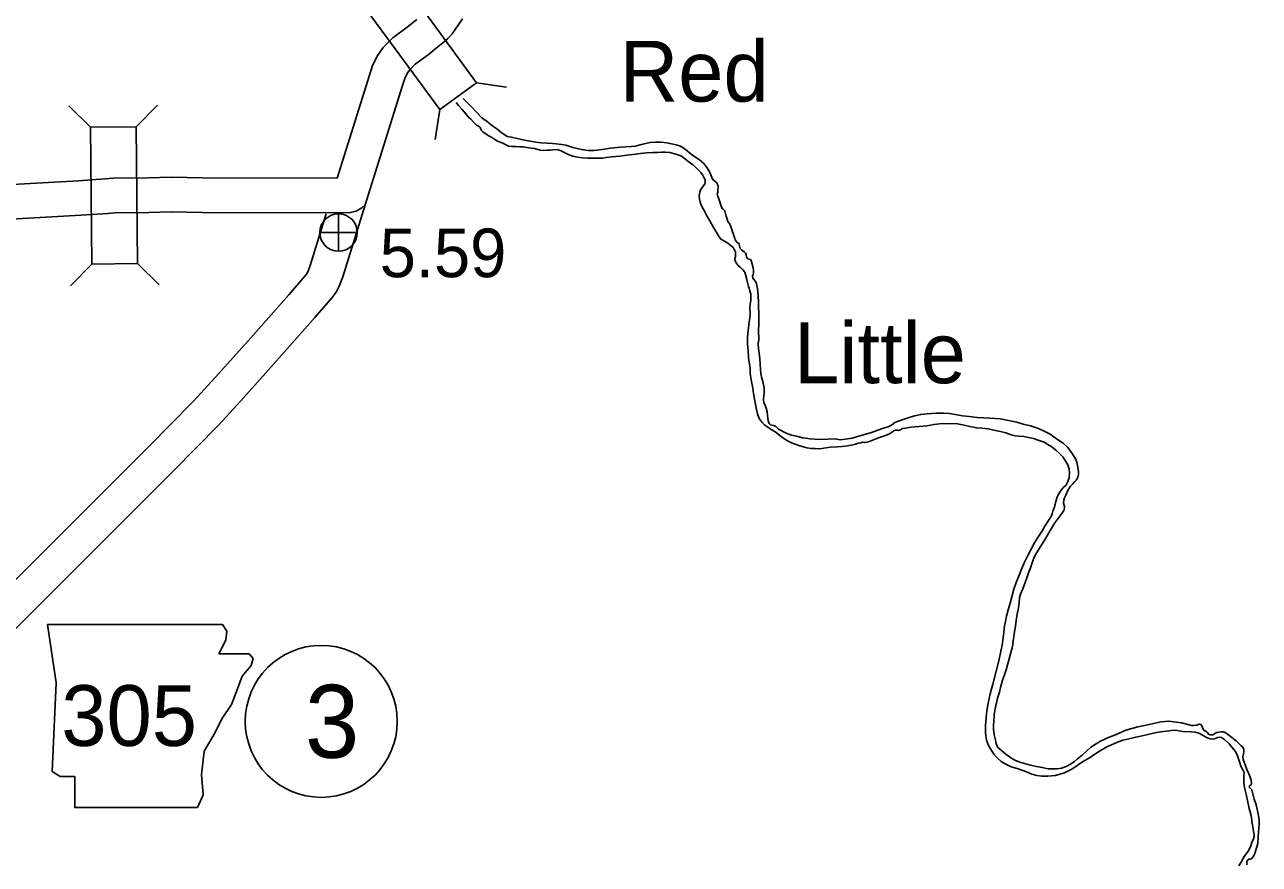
# Model space of a CAD drawing. Extents: x -939622 to -934222, y 1383701 to 1385301.
# Drawn here: x -936353.15 to -936320.99, y 1384625.94 to 1384647.82 of the extents above; entities that cross this region are included whole.
import ezdxf

# ---------------------------------------------------------------- set-up
doc = ezdxf.new("R2010")
doc.units = 0
for name, color, linetype in [('10', 7, 'Continuous'), ('20', 7, 'Continuous'), ('21', 7, 'Continuous'), ('24', 7, 'Continuous'), ('25', 7, 'Continuous'), ('26', 7, 'Continuous'), ('27', 7, 'Continuous'), ('9', 7, 'Continuous')]:
    doc.layers.add(name, color=color, linetype=linetype)

msp = doc.modelspace()

# ---------------------------------------------------------------- linework, layer by layer
at = {"layer": '10'}
for points in [[(-936342.931, 1384647.953), (-936343.184, 1384647.751), (-936343.56, 1384647.476), (-936343.811, 1384647.224), (-936343.951, 1384647.023), (-936344.085, 1384646.752), (-936344.165, 1384646.502), (-936345.005, 1384643.816)], [(-936341.746, 1384647.972), (-936341.914, 1384647.716), (-936342.016, 1384647.581), (-936342.124, 1384647.458), (-936342.263, 1384647.333), (-936342.373, 1384647.248), (-936342.637, 1384647.036), (-936342.972, 1384646.791), (-936343.117, 1384646.645), (-936343.174, 1384646.564), (-936343.249, 1384646.413), (-936343.307, 1384646.231), (-936344.278, 1384643.122)], [(-936345.005, 1384643.816), (-936348.504, 1384643.824), (-936349.334, 1384643.843), (-936349.934, 1384643.825), (-936350.845, 1384643.817), (-936351.053, 1384643.799), (-936351.743, 1384643.749), (-936356.435, 1384643.488)], [(-936356.673, 1384628.805), (-936349.283, 1384636.183), (-936348.094, 1384637.389), (-936347.517, 1384638.021), (-936346.647, 1384638.99), (-936345.586, 1384640.188), (-936345.137, 1384640.707), (-936345.038, 1384640.847), (-936344.952, 1384641.009), (-936344.862, 1384641.246), (-936344.278, 1384643.122)], [(-936344.278, 1384643.122), (-936344.368, 1384643.043), (-936344.511, 1384642.956), (-936344.691, 1384642.915), (-936348.515, 1384642.924), (-936349.331, 1384642.942), (-936349.917, 1384642.925), (-936350.8, 1384642.918), (-936350.98, 1384642.901), (-936351.686, 1384642.851), (-936356.392, 1384642.589)], [(-936359.6, 1384626.147), (-936357.77, 1384628.912), (-936357.687, 1384629.04), (-936357.56, 1384629.18), (-936357.317, 1384629.434), (-936349.921, 1384636.817), (-936348.747, 1384638.008), (-936348.184, 1384638.625), (-936347.319, 1384639.589), (-936346.263, 1384640.781), (-936345.846, 1384641.262), (-936345.807, 1384641.318), (-936345.773, 1384641.382), (-936345.712, 1384641.541), (-936345.292, 1384642.892)]]:
    msp.add_lwpolyline(points, dxfattribs=at)
at = {"layer": '20'}
for p, q in [((-936341.378, 1384646.307), (-936340.595, 1384646.186)), ((-936351.432, 1384645.144), (-936351.996, 1384645.7)), ((-936350.244, 1384645.155), (-936349.688, 1384645.72)), ((-936342.337, 1384645.605), (-936342.457, 1384644.823)), ((-936351.401, 1384641.581), (-936351.956, 1384641.016)), ((-936350.213, 1384641.591), (-936349.648, 1384641.036))]:
    msp.add_line(p, q, dxfattribs=at)
for points in [[(-936344.442, 1384648.481), (-936342.337, 1384645.605), (-936341.378, 1384646.307), (-936343.484, 1384649.183)], [(-936350.213, 1384641.591), (-936350.244, 1384645.155), (-936351.432, 1384645.144), (-936351.401, 1384641.581)]]:
    msp.add_lwpolyline(points, close=True, dxfattribs=at)
at = {"layer": '21'}
msp.add_lwpolyline([(-936352.555, 1384632.189), (-936352.327, 1384630.666), (-936352.428, 1384628.357), (-936352.225, 1384628.23), (-936351.844, 1384628.23), (-936351.844, 1384627.418), (-936348.647, 1384627.418), (-936348.495, 1384627.748), (-936348.545, 1384628.28), (-936348.469, 1384628.89), (-936348.19, 1384629.372), (-936348.012, 1384629.727), (-936347.759, 1384630.108), (-936347.606, 1384630.514), (-936347.48, 1384630.844), (-936347.251, 1384631.123), (-936347.2, 1384631.3), (-936347.302, 1384631.427), (-936348.089, 1384631.427), (-936347.911, 1384631.782), (-936347.886, 1384632.011), (-936347.991, 1384632.186)], close=True, dxfattribs=at)
at = {"layer": '26'}
for p, q in [((-936344.973, 1384641.915), (-936344.973, 1384642.89)), ((-936345.461, 1384642.402), (-936344.486, 1384642.402))]:
    msp.add_line(p, q, dxfattribs=at)
msp.add_circle((-936344.973, 1384642.402), 0.487, dxfattribs=at)
at = {"layer": '27'}
msp.add_circle((-936345.422, 1384629.665), 1.98, dxfattribs=at)
at = {"layer": '9'}
for points in [[(-936341.908, 1384645.793), (-936341.843, 1384645.715), (-936341.756, 1384645.607), (-936341.659, 1384645.492), (-936341.594, 1384645.419), (-936341.526, 1384645.355), (-936341.455, 1384645.278), (-936341.408, 1384645.226), (-936341.378, 1384645.202), (-936341.311, 1384645.168), (-936341.283, 1384645.136), (-936341.247, 1384645.059), (-936341.201, 1384645.018), (-936341.057, 1384644.923), (-936340.938, 1384644.854), (-936340.846, 1384644.791), (-936340.764, 1384644.754), (-936340.691, 1384644.732), (-936340.597, 1384644.675), (-936340.548, 1384644.649), (-936340.457, 1384644.64), (-936340.355, 1384644.646), (-936340.262, 1384644.637), (-936340.16, 1384644.634), (-936340.021, 1384644.611), (-936339.87, 1384644.588), (-936339.716, 1384644.55), (-936339.629, 1384644.544), (-936339.548, 1384644.546), (-936339.452, 1384644.552), (-936339.389, 1384644.56), (-936339.317, 1384644.562), (-936339.248, 1384644.555), (-936339.172, 1384644.531), (-936339.004, 1384644.442), (-936338.865, 1384644.395), (-936338.747, 1384644.369), (-936338.614, 1384644.351), (-936338.485, 1384644.343), (-936338.301, 1384644.337), (-936338.097, 1384644.343), (-936338.002, 1384644.358), (-936337.855, 1384644.371), (-936337.648, 1384644.392), (-936337.463, 1384644.416), (-936337.31, 1384644.436), (-936337.107, 1384644.463), (-936336.948, 1384644.479), (-936336.789, 1384644.487), (-936336.663, 1384644.491)], [(-936341.724, 1384645.895), (-936341.62, 1384645.788), (-936341.506, 1384645.68), (-936341.381, 1384645.537), (-936341.236, 1384645.393), (-936341.101, 1384645.292), (-936340.975, 1384645.19), (-936340.852, 1384645.101), (-936340.732, 1384645.008), (-936340.668, 1384644.962), (-936340.582, 1384644.907), (-936340.465, 1384644.886), (-936340.323, 1384644.855), (-936340.208, 1384644.825), (-936340.087, 1384644.804), (-936339.981, 1384644.783), (-936339.83, 1384644.755), (-936339.695, 1384644.738), (-936339.541, 1384644.727), (-936339.403, 1384644.719), (-936339.301, 1384644.716), (-936339.159, 1384644.697), (-936339.05, 1384644.676), (-936338.865, 1384644.621), (-936338.642, 1384644.567), (-936338.476, 1384644.542), (-936338.319, 1384644.541), (-936338.11, 1384644.565), (-936337.892, 1384644.602), (-936337.628, 1384644.628), (-936337.352, 1384644.642)], [(-936337.352, 1384644.642), (-936337.248, 1384644.657), (-936337.111, 1384644.691), (-936336.979, 1384644.719), (-936336.857, 1384644.747), (-936336.716, 1384644.757), (-936336.569, 1384644.756), (-936336.421, 1384644.736), (-936336.301, 1384644.716), (-936336.177, 1384644.689), (-936336.064, 1384644.65), (-936335.976, 1384644.602), (-936335.742, 1384644.413), (-936335.644, 1384644.353), (-936335.568, 1384644.295), (-936335.469, 1384644.21), (-936335.4, 1384644.122), (-936335.328, 1384644.016), (-936335.274, 1384643.906)], [(-936336.663, 1384644.491), (-936336.561, 1384644.497), (-936336.462, 1384644.497), (-936336.345, 1384644.485), (-936336.221, 1384644.453), (-936336.121, 1384644.423), (-936336.023, 1384644.381), (-936335.925, 1384644.305), (-936335.836, 1384644.239), (-936335.756, 1384644.175), (-936335.676, 1384644.102), (-936335.589, 1384644.017), (-936335.537, 1384643.965), (-936335.493, 1384643.906), (-936335.468, 1384643.855), (-936335.426, 1384643.778), (-936335.421, 1384643.709), (-936335.432, 1384643.664), (-936335.481, 1384643.599), (-936335.513, 1384643.559), (-936335.545, 1384643.513), (-936335.561, 1384643.452), (-936335.576, 1384643.361), (-936335.568, 1384643.274), (-936335.55, 1384643.193), (-936335.515, 1384643.095), (-936335.451, 1384642.973), (-936335.381, 1384642.84), (-936335.299, 1384642.707), (-936335.201, 1384642.532), (-936335.116, 1384642.396), (-936335.071, 1384642.316), (-936335.021, 1384642.237), (-936334.835, 1384642.125), (-936334.746, 1384642.058), (-936334.696, 1384642.011), (-936334.671, 1384641.979), (-936334.649, 1384641.938), (-936334.636, 1384641.899), (-936334.631, 1384641.845), (-936334.632, 1384641.778), (-936334.649, 1384641.721), (-936334.648, 1384641.688), (-936334.631, 1384641.649), (-936334.603, 1384641.599), (-936334.565, 1384641.546), (-936334.513, 1384641.496), (-936334.457, 1384641.449), (-936334.436, 1384641.426), (-936334.405, 1384641.388), (-936334.392, 1384641.367), (-936334.369, 1384641.311), (-936334.343, 1384641.215), (-936334.325, 1384641.134), (-936334.308, 1384641.065), (-936334.291, 1384641), (-936334.275, 1384640.955), (-936334.255, 1384640.886), (-936334.234, 1384640.8), (-936334.232, 1384640.703), (-936334.235, 1384640.631), (-936334.248, 1384640.54), (-936334.254, 1384640.438), (-936334.252, 1384640.281), (-936334.261, 1384640.182), (-936334.279, 1384640.07), (-936334.293, 1384639.928), (-936334.313, 1384639.783), (-936334.321, 1384639.65), (-936334.316, 1384639.493), (-936334.303, 1384639.331), (-936334.291, 1384639.136), (-936334.268, 1384638.968), (-936334.253, 1384638.857), (-936334.249, 1384638.725), (-936334.219, 1384638.524), (-936334.181, 1384638.344), (-936334.165, 1384638.209), (-936334.136, 1384638.063), (-936334.111, 1384637.922), (-936334.086, 1384637.79), (-936334.059, 1384637.676), (-936334.011, 1384637.557), (-936333.941, 1384637.454), (-936333.877, 1384637.393), (-936333.784, 1384637.32), (-936333.681, 1384637.26), (-936333.601, 1384637.205), (-936333.475, 1384637.113), (-936333.371, 1384637.035), (-936333.258, 1384636.969), (-936333.169, 1384636.926), (-936333.075, 1384636.887), (-936332.981, 1384636.856), (-936332.893, 1384636.829), (-936332.772, 1384636.793), (-936332.663, 1384636.776), (-936332.558, 1384636.779), (-936332.444, 1384636.77), (-936332.16, 1384636.812), (-936331.986, 1384636.814)], [(-936335.274, 1384643.906), (-936335.241, 1384643.808), (-936335.207, 1384643.77), (-936335.173, 1384643.744), (-936335.136, 1384643.712), (-936335.108, 1384643.679), (-936335.079, 1384643.608), (-936335.084, 1384643.56), (-936335.088, 1384643.514), (-936335.096, 1384643.457), (-936335.106, 1384643.402), (-936335.095, 1384643.348), (-936335.057, 1384643.253), (-936335.03, 1384643.179), (-936335.011, 1384643.116), (-936335, 1384643.071), (-936334.981, 1384643.03), (-936334.944, 1384643.001), (-936334.91, 1384642.969), (-936334.89, 1384642.894), (-936334.879, 1384642.825), (-936334.847, 1384642.754), (-936334.83, 1384642.688), (-936334.799, 1384642.644), (-936334.77, 1384642.605), (-936334.751, 1384642.549), (-936334.728, 1384642.477), (-936334.714, 1384642.42), (-936334.672, 1384642.325), (-936334.649, 1384642.248), (-936334.642, 1384642.212), (-936334.626, 1384642.182), (-936334.601, 1384642.15), (-936334.567, 1384642.13), (-936334.54, 1384642.109), (-936334.526, 1384642.053), (-936334.509, 1384641.984), (-936334.472, 1384641.949), (-936334.438, 1384641.926), (-936334.407, 1384641.897), (-936334.374, 1384641.864), (-936334.358, 1384641.838), (-936334.354, 1384641.811), (-936334.346, 1384641.76), (-936334.309, 1384641.716), (-936334.276, 1384641.711), (-936334.243, 1384641.7), (-936334.227, 1384641.67), (-936334.194, 1384641.578), (-936334.17, 1384641.482), (-936334.159, 1384641.413), (-936334.163, 1384641.341), (-936334.174, 1384641.313), (-936334.188, 1384641.268), (-936334.18, 1384641.214), (-936334.146, 1384641.17), (-936334.096, 1384641.096), (-936334.066, 1384640.988), (-936334.05, 1384640.865), (-936334.03, 1384640.604), (-936334.032, 1384640.456), (-936334.028, 1384640.306), (-936334.027, 1384640.171), (-936334.028, 1384640.017), (-936334.035, 1384639.851), (-936334.026, 1384639.614), (-936334.037, 1384639.499), (-936334.034, 1384639.381), (-936334.018, 1384639.249), (-936334.002, 1384639.117), (-936333.992, 1384638.973), (-936333.982, 1384638.835), (-936333.976, 1384638.736), (-936333.952, 1384638.631), (-936333.918, 1384638.518), (-936333.898, 1384638.434), (-936333.883, 1384638.344), (-936333.886, 1384638.221), (-936333.895, 1384638.139), (-936333.903, 1384638.088), (-936333.904, 1384638.036), (-936333.89, 1384637.971), (-936333.855, 1384637.899), (-936333.829, 1384637.828), (-936333.809, 1384637.741), (-936333.8, 1384637.639), (-936333.788, 1384637.561), (-936333.781, 1384637.507), (-936333.768, 1384637.465), (-936333.748, 1384637.418), (-936333.723, 1384637.391), (-936333.684, 1384637.38), (-936333.645, 1384637.376), (-936333.587, 1384637.353), (-936333.513, 1384637.28), (-936333.315, 1384637.175), (-936333.175, 1384637.119), (-936333.042, 1384637.093), (-936332.882, 1384637.055), (-936332.683, 1384637.025), (-936332.439, 1384637.011)], [(-936332.439, 1384637.011), (-936332.226, 1384637.018), (-936332.034, 1384637.023), (-936331.901, 1384637), (-936331.776, 1384637.016), (-936331.596, 1384637.042), (-936331.477, 1384637.079), (-936331.093, 1384637.193), (-936330.829, 1384637.288), (-936330.748, 1384637.309), (-936330.656, 1384637.341), (-936330.567, 1384637.386), (-936330.479, 1384637.449), (-936330.345, 1384637.507), (-936330.209, 1384637.55), (-936330.057, 1384637.6), (-936329.959, 1384637.627), (-936329.804, 1384637.665), (-936329.642, 1384637.682), (-936329.414, 1384637.698), (-936329.216, 1384637.694), (-936329.059, 1384637.684), (-936328.86, 1384637.651), (-936328.721, 1384637.628), (-936328.622, 1384637.616), (-936328.471, 1384637.602), (-936328.333, 1384637.582), (-936328.008, 1384637.568), (-936327.74, 1384637.549), (-936327.477, 1384637.496), (-936327.302, 1384637.457), (-936327.136, 1384637.413), (-936326.948, 1384637.365), (-936326.769, 1384637.304), (-936326.608, 1384637.236), (-936326.431, 1384637.145), (-936326.241, 1384637.012), (-936326.097, 1384636.914), (-936325.98, 1384636.809), (-936325.921, 1384636.733), (-936325.842, 1384636.621), (-936325.779, 1384636.508), (-936325.743, 1384636.416), (-936325.723, 1384636.335), (-936325.705, 1384636.237), (-936325.697, 1384636.161), (-936325.698, 1384636.101), (-936325.706, 1384636.053), (-936325.722, 1384636.004), (-936325.754, 1384635.952), (-936325.794, 1384635.912), (-936325.856, 1384635.847), (-936325.908, 1384635.797), (-936325.951, 1384635.726), (-936325.991, 1384635.65), (-936326.03, 1384635.561), (-936326.058, 1384635.488), (-936326.081, 1384635.43), (-936326.09, 1384635.352), (-936326.071, 1384635.292), (-936326.061, 1384635.262), (-936326.06, 1384635.226), (-936326.079, 1384635.156), (-936326.128, 1384635.083), (-936326.31, 1384634.836), (-936326.367, 1384634.747), (-936326.439, 1384634.634), (-936326.508, 1384634.52), (-936326.587, 1384634.367), (-936326.668, 1384634.245), (-936326.782, 1384634.061), (-936326.854, 1384633.941), (-936326.899, 1384633.822), (-936326.951, 1384633.667), (-936326.995, 1384633.533), (-936327.04, 1384633.408), (-936327.087, 1384633.281), (-936327.148, 1384633.119), (-936327.207, 1384632.976), (-936327.235, 1384632.885), (-936327.246, 1384632.764), (-936327.26, 1384632.625), (-936327.291, 1384632.456), (-936327.317, 1384632.295), (-936327.336, 1384632.147), (-936327.362, 1384631.999), (-936327.382, 1384631.866), (-936327.4, 1384631.763), (-936327.409, 1384631.666), (-936327.425, 1384631.581), (-936327.457, 1384631.457), (-936327.5, 1384631.29), (-936327.544, 1384631.141), (-936327.582, 1384631.011), (-936327.624, 1384630.88), (-936327.673, 1384630.734), (-936327.728, 1384630.543), (-936327.757, 1384630.427), (-936327.807, 1384630.269), (-936327.833, 1384630.151), (-936327.865, 1384629.987)], [(-936331.986, 1384636.814), (-936331.851, 1384636.824), (-936331.711, 1384636.846), (-936331.576, 1384636.871), (-936331.505, 1384636.888), (-936331.427, 1384636.912), (-936331.371, 1384636.926), (-936331.323, 1384636.942), (-936331.275, 1384636.928), (-936331.17, 1384636.947), (-936330.906, 1384637.054), (-936330.724, 1384637.111), (-936330.624, 1384637.159), (-936330.544, 1384637.212), (-936330.512, 1384637.237), (-936330.464, 1384637.254), (-936330.416, 1384637.255), (-936330.389, 1384637.247), (-936330.335, 1384637.261), (-936330.288, 1384637.292), (-936330.201, 1384637.301), (-936330.061, 1384637.332), (-936329.845, 1384637.348), (-936329.651, 1384637.365), (-936329.457, 1384637.401), (-936329.247, 1384637.429), (-936329.052, 1384637.419), (-936328.89, 1384637.424), (-936328.678, 1384637.379), (-936328.53, 1384637.345), (-936328.355, 1384637.311), (-936328.207, 1384637.303), (-936328.048, 1384637.287), (-936327.906, 1384637.255), (-936327.73, 1384637.215), (-936327.588, 1384637.18), (-936327.449, 1384637.133), (-936327.343, 1384637.106), (-936327.24, 1384637.094), (-936327.12, 1384637.086), (-936327.008, 1384637.065), (-936326.872, 1384637.036), (-936326.745, 1384636.991), (-936326.59, 1384636.942), (-936326.492, 1384636.881), (-936326.391, 1384636.815), (-936326.287, 1384636.734), (-936326.188, 1384636.644), (-936326.108, 1384636.559), (-936326.054, 1384636.476), (-936326.001, 1384636.393), (-936325.978, 1384636.346), (-936325.936, 1384636.236), (-936325.934, 1384636.148), (-936325.936, 1384636.013), (-936325.972, 1384635.915), (-936326.029, 1384635.811), (-936326.096, 1384635.755), (-936326.163, 1384635.663), (-936326.226, 1384635.568), (-936326.254, 1384635.507), (-936326.284, 1384635.391), (-936326.303, 1384635.318), (-936326.333, 1384635.227), (-936326.364, 1384635.142), (-936326.385, 1384635.069), (-936326.402, 1384635.017), (-936326.477, 1384634.898), (-936326.571, 1384634.747), (-936326.637, 1384634.634), (-936326.755, 1384634.456), (-936326.832, 1384634.33), (-936326.929, 1384634.155), (-936327.029, 1384633.972), (-936327.105, 1384633.81), (-936327.184, 1384633.63), (-936327.246, 1384633.478), (-936327.324, 1384633.28), (-936327.382, 1384633.112), (-936327.437, 1384632.912), (-936327.477, 1384632.748), (-936327.529, 1384632.569), (-936327.569, 1384632.402), (-936327.601, 1384632.263), (-936327.625, 1384632.15), (-936327.641, 1384631.99), (-936327.658, 1384631.842), (-936327.682, 1384631.652), (-936327.738, 1384631.409), (-936327.783, 1384631.206), (-936327.848, 1384630.942), (-936327.929, 1384630.636), (-936327.996, 1384630.378), (-936328.049, 1384630.135), (-936328.083, 1384629.939), (-936328.104, 1384629.763), (-936328.116, 1384629.549), (-936328.12, 1384629.366), (-936328.093, 1384629.171), (-936328.044, 1384629.037), (-936327.99, 1384628.945)], [(-936327.865, 1384629.987), (-936327.89, 1384629.833), (-936327.906, 1384629.658), (-936327.913, 1384629.573), (-936327.909, 1384629.462), (-936327.89, 1384629.315), (-936327.859, 1384629.172), (-936327.845, 1384629.091), (-936327.806, 1384628.993), (-936327.59, 1384628.809), (-936327.461, 1384628.711), (-936327.342, 1384628.648), (-936327.199, 1384628.595), (-936327.072, 1384628.56), (-936326.948, 1384628.527), (-936326.794, 1384628.493), (-936326.643, 1384628.467), (-936326.486, 1384628.43), (-936326.36, 1384628.424), (-936326.249, 1384628.431), (-936326.141, 1384628.449), (-936326.016, 1384628.489), (-936325.919, 1384628.537), (-936325.812, 1384628.606), (-936325.733, 1384628.678), (-936325.602, 1384628.787), (-936325.49, 1384628.887), (-936325.373, 1384628.99), (-936325.241, 1384629.075), (-936325.128, 1384629.145), (-936324.995, 1384629.206), (-936324.9, 1384629.251), (-936324.776, 1384629.3), (-936324.654, 1384629.349), (-936324.464, 1384629.432), (-936324.151, 1384629.52), (-936323.937, 1384629.566), (-936323.743, 1384629.611), (-936323.552, 1384629.655), (-936323.345, 1384629.674), (-936323.14, 1384629.641), (-936323.01, 1384629.623), (-936322.814, 1384629.572), (-936322.756, 1384629.559), (-936322.693, 1384629.558), (-936322.642, 1384629.562), (-936322.606, 1384629.569), (-936322.583, 1384629.579), (-936322.553, 1384629.592), (-936322.502, 1384629.581), (-936322.479, 1384629.522), (-936322.453, 1384629.462), (-936322.425, 1384629.424), (-936322.391, 1384629.407), (-936322.346, 1384629.381), (-936322.311, 1384629.334), (-936322.269, 1384629.314), (-936322.212, 1384629.313), (-936322.182, 1384629.326), (-936322.146, 1384629.345), (-936322.09, 1384629.374), (-936322.037, 1384629.387), (-936321.974, 1384629.395), (-936321.926, 1384629.391), (-936321.874, 1384629.371), (-936321.779, 1384629.302), (-936321.588, 1384629.16), (-936321.508, 1384629.075), (-936321.471, 1384629.04), (-936321.418, 1384628.99), (-936321.393, 1384628.934), (-936321.388, 1384628.871), (-936321.398, 1384628.819), (-936321.417, 1384628.747), (-936321.406, 1384628.675), (-936321.354, 1384628.535), (-936321.311, 1384628.409), (-936321.26, 1384628.297), (-936321.221, 1384628.207), (-936321.198, 1384628.136), (-936321.19, 1384628.052), (-936321.198, 1384628.015), (-936321.212, 1384628.003), (-936321.233, 1384627.993), (-936321.242, 1384627.984), (-936321.247, 1384627.951), (-936321.222, 1384627.924), (-936321.185, 1384627.883), (-936321.152, 1384627.779), (-936321.118, 1384627.641), (-936321.071, 1384627.486), (-936321.031, 1384627.334), (-936320.999, 1384627.16), (-936320.99, 1384627.082), (-936320.987, 1384626.971), (-936321.002, 1384626.883), (-936321.008, 1384626.774), (-936321.014, 1384626.66), (-936321.027, 1384626.485), (-936321.06, 1384626.369), (-936321.098, 1384626.251)], [(-936327.99, 1384628.945), (-936327.902, 1384628.809), (-936327.819, 1384628.718), (-936327.711, 1384628.616), (-936327.607, 1384628.559), (-936327.454, 1384628.482), (-936327.294, 1384628.433), (-936327.051, 1384628.35), (-936326.914, 1384628.293), (-936326.781, 1384628.252), (-936326.655, 1384628.238), (-936326.498, 1384628.234), (-936326.298, 1384628.255), (-936326.187, 1384628.285), (-936326.065, 1384628.322), (-936325.971, 1384628.364), (-936325.873, 1384628.418), (-936325.596, 1384628.607), (-936325.407, 1384628.718), (-936325.189, 1384628.866), (-936324.956, 1384629.005), (-936324.838, 1384629.054), (-936324.677, 1384629.125), (-936324.538, 1384629.171), (-936324.389, 1384629.209), (-936324.207, 1384629.256), (-936324.037, 1384629.292), (-936323.89, 1384629.323), (-936323.709, 1384629.365), (-936323.562, 1384629.39), (-936323.407, 1384629.413), (-936323.278, 1384629.426), (-936323.167, 1384629.432), (-936322.992, 1384629.401), (-936322.763, 1384629.393), (-936322.646, 1384629.387), (-936322.561, 1384629.357), (-936322.448, 1384629.297), (-936322.366, 1384629.248), (-936322.29, 1384629.217), (-936322.226, 1384629.201), (-936322.151, 1384629.209), (-936322.113, 1384629.226), (-936322.074, 1384629.242), (-936322.024, 1384629.252), (-936321.972, 1384629.242), (-936321.89, 1384629.19), (-936321.772, 1384629.076), (-936321.694, 1384628.982), (-936321.613, 1384628.885), (-936321.563, 1384628.796), (-936321.533, 1384628.686), (-936321.496, 1384628.582), (-936321.464, 1384628.498), (-936321.426, 1384628.418), (-936321.397, 1384628.371), (-936321.378, 1384628.329), (-936321.387, 1384628.23), (-936321.386, 1384628.073), (-936321.37, 1384627.938), (-936321.329, 1384627.771), (-936321.297, 1384627.606), (-936321.249, 1384627.397), (-936321.201, 1384627.211), (-936321.171, 1384627.014), (-936321.146, 1384626.867), (-936321.135, 1384626.792), (-936321.121, 1384626.72), (-936321.119, 1384626.669), (-936321.15, 1384626.581), (-936321.181, 1384626.516), (-936321.208, 1384626.422), (-936321.267, 1384626.291), (-936321.38, 1384626.14), (-936321.448, 1384626.012), (-936321.517, 1384625.904)], [(-936321.098, 1384626.251), (-936321.132, 1384626.16), (-936321.175, 1384626.098), (-936321.219, 1384626.076), (-936321.258, 1384626.071), (-936321.293, 1384626.049), (-936321.313, 1384626.004), (-936321.312, 1384625.961), (-936321.311, 1384625.928)]]:
    msp.add_lwpolyline(points, dxfattribs=at)

# ---------------------------------------------------------------- texts
at = {"layer": '21'}
msp.add_text('305', height=1.584, dxfattribs=at).set_placement((-936352.194, 1384629.024))
at = {"layer": '24'}
msp.add_text('Red', height=1.584, dxfattribs=at).set_placement((-936337.653, 1384645.813))
at = {"layer": '25'}
msp.add_text('5.59', height=1.2672, dxfattribs=at).set_placement((-936343.9, 1384641.239))
at = {"layer": '27'}
msp.add_text('3', height=1.901, dxfattribs=at).set_placement((-936345.847, 1384628.715))
at = {"layer": '9'}
msp.add_text('Little', height=1.584, dxfattribs=at).set_placement((-936333.104, 1384638.476))

doc.saveas('drawing.dxf')
